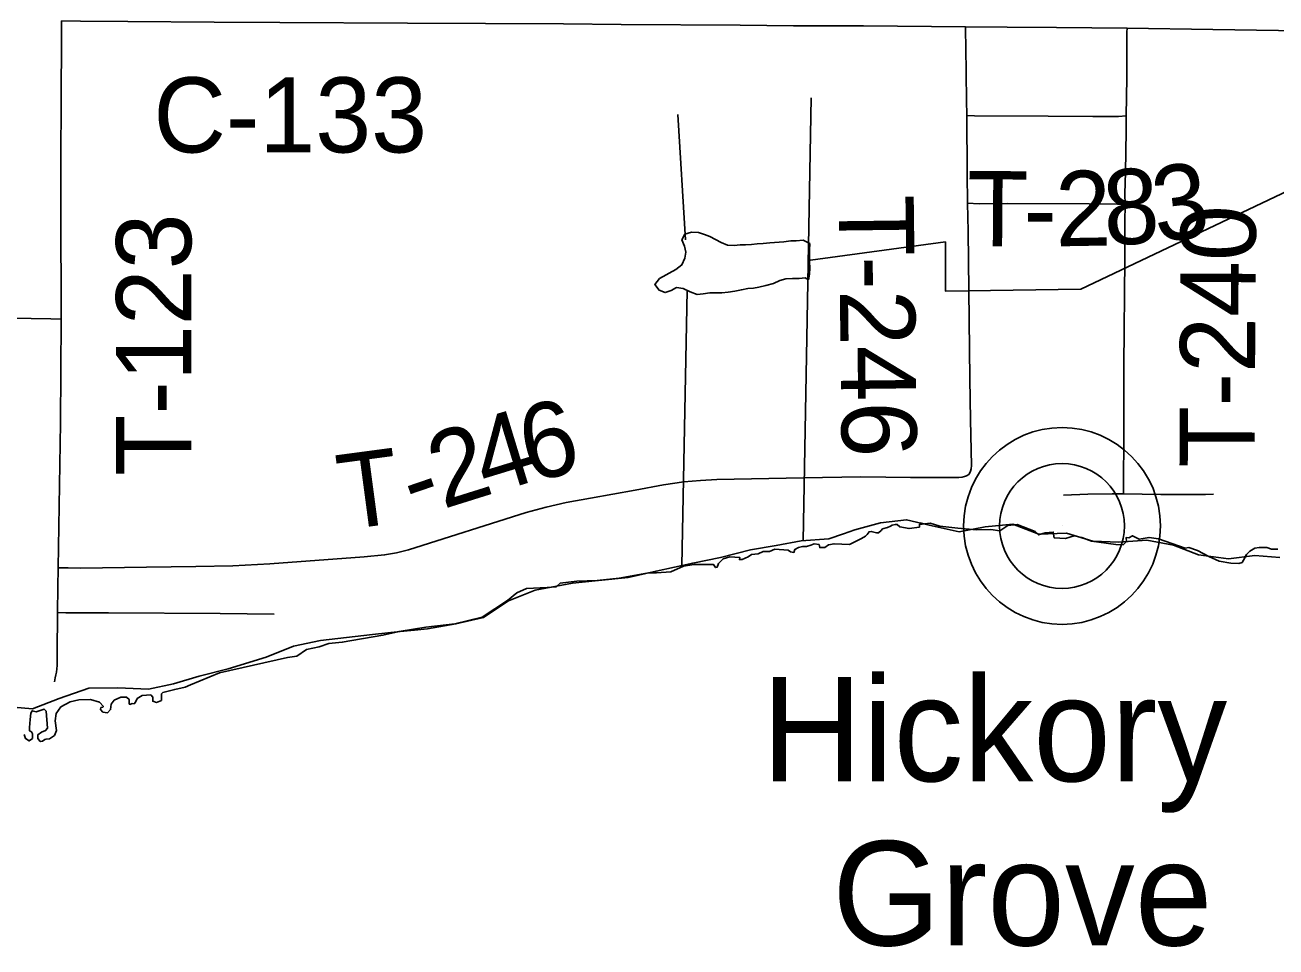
# Model space of a CAD drawing. Extents: x 0 to 34, y 0 to 22.
# Drawn here: x 3.7739 to 4.2469, y 17.348 to 17.6966 of the extents above; entities that cross this region are included whole.
import ezdxf

# ---------------------------------------------------------------- set-up
doc = ezdxf.new("R2010")
doc.units = 0
for name, color, linetype in [('GM_X_Corporation', 7, 'Continuous'), ('GM_X_County_Road', 7, 'Continuous'), ('GM_X_County_Road_Text', 7, 'Continuous'), ('GM_X_Major_Lake', 7, 'Continuous'), ('GM_X_Minor_River', 7, 'Continuous'), ('GM_X_Township_Road', 7, 'Continuous'), ('GM_X_Township_Road_Text', 7, 'Continuous'), ('GM_X_Unincorporated', 7, 'Continuous'), ('GM_X_Unincorporated_Location', 7, 'Continuous'), ('GM_X_Unincorporated_Text', 7, 'Continuous')]:
    doc.layers.add(name, color=color, linetype=linetype)

msp = doc.modelspace()

# ---------------------------------------------------------------- linework, layer by layer
at = {"layer": 'GM_X_Corporation'}
for points in [[(3.773563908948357, 17.42834153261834), (3.774104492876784, 17.426816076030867), (3.775431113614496, 17.42593374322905), (3.776708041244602, 17.42691550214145), (3.7767080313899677, 17.428586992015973), (3.7763662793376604, 17.429323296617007), (3.7755802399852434, 17.429814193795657), (3.775580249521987, 17.43099480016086), (3.775922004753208, 17.434042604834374), (3.776068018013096, 17.436388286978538), (3.7766614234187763, 17.43733587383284), (3.7781837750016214, 17.436941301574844), (3.7811819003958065, 17.43797589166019), (3.7819182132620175, 17.43714013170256), (3.782458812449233, 17.430749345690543), (3.7817224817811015, 17.42986389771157), (3.7801007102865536, 17.429226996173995), (3.7788237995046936, 17.428291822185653), (3.7788238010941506, 17.4268657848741), (3.77965953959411, 17.425685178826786), (3.780541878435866, 17.42583431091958), (3.781427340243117, 17.426424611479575), (3.7818716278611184, 17.426670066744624), (3.7831982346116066, 17.426769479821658), (3.785015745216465, 17.427996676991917), (3.785801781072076, 17.42986390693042), (3.7853606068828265, 17.433601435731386), (3.785705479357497, 17.43635411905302), (3.787473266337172, 17.438811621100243), (3.7910119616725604, 17.440775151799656), (3.794305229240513, 17.441514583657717), (3.7986796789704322, 17.441660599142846), (3.80212207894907, 17.440579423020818), (3.8035481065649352, 17.43900735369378), (3.8033989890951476, 17.438712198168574), (3.8026129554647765, 17.43856308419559), (3.8024638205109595, 17.43782674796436), (3.8033492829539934, 17.436795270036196), (3.8051201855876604, 17.436599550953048), (3.8062976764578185, 17.437777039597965), (3.8065462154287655, 17.43979338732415), (3.807627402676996, 17.441315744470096), (3.8100849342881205, 17.442446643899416), (3.8122472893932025, 17.442496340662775), (3.8132787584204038, 17.441660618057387), (3.813328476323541, 17.440038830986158), (3.813524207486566, 17.439743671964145), (3.8144593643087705, 17.440038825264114), (3.8151459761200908, 17.43998913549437), (3.8156368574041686, 17.440629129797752), (3.8162768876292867, 17.441955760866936), (3.818193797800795, 17.44308665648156), (3.821487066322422, 17.443332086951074), (3.8222730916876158, 17.442496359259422), (3.8222233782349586, 17.440974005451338), (3.8235997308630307, 17.440529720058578), (3.825470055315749, 17.44126915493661), (3.8254700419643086, 17.443726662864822), (3.8260572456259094, 17.44431384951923), (3.830531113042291, 17.445444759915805), (3.834414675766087, 17.446330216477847), (3.8365273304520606, 17.44716594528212), (3.847391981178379, 17.45173611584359), (3.873144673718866, 17.457440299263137), (3.8766864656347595, 17.457931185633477), (3.8803712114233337, 17.460534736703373), (3.8850905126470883, 17.46146989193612), (3.8887752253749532, 17.462746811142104), (3.8938890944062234, 17.46323769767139), (3.9092742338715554, 17.465894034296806), (3.915335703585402, 17.46737289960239), (3.925491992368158, 17.468988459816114), (3.9363939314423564, 17.470231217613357), (3.946829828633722, 17.472704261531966), (3.95631504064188, 17.478976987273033), (3.95985063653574, 17.481916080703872), (3.9635384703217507, 17.483587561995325), (3.971401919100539, 17.483982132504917), (3.97479147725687, 17.484177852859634), (3.976267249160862, 17.485603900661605), (3.9825088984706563, 17.486389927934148), (3.9902729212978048, 17.486588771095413), (3.9985837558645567, 17.487471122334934), (4.0096907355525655, 17.48948747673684), (4.0126391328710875, 17.489437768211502), (4.018144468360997, 17.489878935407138), (4.022863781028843, 17.492041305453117), (4.026797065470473, 17.492681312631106), (4.034265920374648, 17.49263159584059), (4.035055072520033, 17.491500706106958), (4.035642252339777, 17.491649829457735), (4.036182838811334, 17.493026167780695), (4.0378543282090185, 17.494744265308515), (4.04046097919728, 17.495483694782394), (4.044145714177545, 17.495334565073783), (4.044049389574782, 17.494498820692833), (4.045080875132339, 17.494498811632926), (4.047392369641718, 17.495483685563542), (4.0486692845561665, 17.496415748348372), (4.0511765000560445, 17.496661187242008), (4.053043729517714, 17.49759633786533), (4.055451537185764, 17.497546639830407), (4.057418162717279, 17.49838237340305), (4.062528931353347, 17.498087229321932), (4.063414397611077, 17.497400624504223), (4.064644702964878, 17.49720178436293), (4.064936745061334, 17.498332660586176), (4.066412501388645, 17.499072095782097), (4.067937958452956, 17.499513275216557), (4.0694106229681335, 17.49951327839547), (4.071032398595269, 17.49995445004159), (4.072359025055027, 17.500448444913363), (4.074179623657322, 17.500153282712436), (4.074425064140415, 17.49902239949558), (4.076391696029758, 17.499118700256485), (4.077668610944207, 17.50010356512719), (4.079830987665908, 17.500495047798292), (4.085631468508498, 17.500203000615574), (4.090251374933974, 17.50251138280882), (4.09177682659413, 17.50334713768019), (4.092364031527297, 17.50398713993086), (4.093053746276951, 17.505018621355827), (4.093889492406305, 17.505164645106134), (4.095902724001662, 17.504673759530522), (4.096691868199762, 17.50462404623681), (4.097673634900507, 17.505509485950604), (4.09816451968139, 17.50609980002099), (4.099985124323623, 17.506690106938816), (4.101112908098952, 17.507131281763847), (4.101852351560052, 17.507525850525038), (4.102983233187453, 17.50772156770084), (4.103669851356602, 17.507771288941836), (4.104751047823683, 17.50688583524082), (4.108193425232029, 17.506245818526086), (4.112123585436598, 17.506786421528), (4.112123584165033, 17.5078209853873), (4.116156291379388, 17.50821246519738), (4.1198410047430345, 17.50708156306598), (4.1266232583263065, 17.506394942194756), (4.133654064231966, 17.50575492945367), (4.139059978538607, 17.505904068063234), (4.142499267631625, 17.505410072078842), (4.1454973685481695, 17.50742643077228), (4.149039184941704, 17.507771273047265), (4.155821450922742, 17.50506832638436), (4.157197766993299, 17.503838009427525), (4.159605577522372, 17.50467375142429), (4.16270311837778, 17.50491919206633), (4.162998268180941, 17.502756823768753), (4.167372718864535, 17.502461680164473), (4.170566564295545, 17.5035428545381), (4.1735149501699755, 17.502905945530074), (4.177156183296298, 17.501448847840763), (4.186392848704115, 17.500249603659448), (4.189095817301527, 17.50005385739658), (4.190422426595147, 17.50138048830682), (4.190326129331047, 17.502905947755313), (4.191307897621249, 17.502756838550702), (4.1927339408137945, 17.503542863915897), (4.195241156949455, 17.502166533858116), (4.198925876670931, 17.502856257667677), (4.202467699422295, 17.502315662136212), (4.212639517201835, 17.49882665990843), (4.214015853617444, 17.499072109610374), (4.2172128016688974, 17.497941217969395), (4.221587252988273, 17.49572912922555), (4.225470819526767, 17.493908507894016), (4.229891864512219, 17.493122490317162), (4.232843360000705, 17.49297646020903), (4.234120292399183, 17.493417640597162), (4.234710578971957, 17.49425336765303), (4.235791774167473, 17.49646544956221), (4.23706868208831, 17.497695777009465), (4.238889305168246, 17.49877694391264), (4.240557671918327, 17.499072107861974), (4.243409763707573, 17.49911869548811), (4.245180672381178, 17.498481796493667), (4.247588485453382, 17.498382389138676)], [(4.247588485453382, 17.498382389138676), (4.245180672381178, 17.498481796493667), (4.243409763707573, 17.49911869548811), (4.240557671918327, 17.499072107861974), (4.238889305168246, 17.49877694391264), (4.23706868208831, 17.497695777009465), (4.235791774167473, 17.49646544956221), (4.234710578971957, 17.49425336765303), (4.234120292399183, 17.493417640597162), (4.232843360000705, 17.49297646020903), (4.229891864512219, 17.493122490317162), (4.225470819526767, 17.493908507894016), (4.221587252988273, 17.49572912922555), (4.2172128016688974, 17.497941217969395), (4.214015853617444, 17.499072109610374), (4.212639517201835, 17.49882665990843), (4.202467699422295, 17.502315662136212), (4.198925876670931, 17.502856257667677), (4.195241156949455, 17.502166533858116), (4.1927339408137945, 17.503542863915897), (4.191307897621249, 17.502756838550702), (4.190326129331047, 17.502905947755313), (4.190422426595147, 17.50138048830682), (4.189095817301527, 17.50005385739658), (4.186392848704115, 17.500249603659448), (4.177156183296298, 17.501448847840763), (4.1735149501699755, 17.502905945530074), (4.170566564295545, 17.5035428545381), (4.167372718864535, 17.502461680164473), (4.162998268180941, 17.502756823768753), (4.16270311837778, 17.50491919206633), (4.159605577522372, 17.50467375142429), (4.157197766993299, 17.503838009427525), (4.155821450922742, 17.50506832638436), (4.149039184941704, 17.507771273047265), (4.1454973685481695, 17.50742643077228), (4.142499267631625, 17.505410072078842), (4.139059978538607, 17.505904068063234), (4.133654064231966, 17.50575492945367), (4.1266232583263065, 17.506394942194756), (4.1198410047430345, 17.50708156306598), (4.116156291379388, 17.50821246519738), (4.112123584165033, 17.5078209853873), (4.112123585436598, 17.506786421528), (4.108193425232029, 17.506245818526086), (4.104751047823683, 17.50688583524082), (4.103669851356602, 17.507771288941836), (4.102983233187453, 17.50772156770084), (4.101852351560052, 17.507525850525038), (4.101112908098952, 17.507131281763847), (4.099985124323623, 17.506690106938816), (4.09816451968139, 17.50609980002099), (4.097673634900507, 17.505509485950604), (4.096691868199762, 17.50462404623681), (4.095902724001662, 17.504673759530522), (4.093889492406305, 17.505164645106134), (4.093053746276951, 17.505018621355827), (4.092364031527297, 17.50398713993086), (4.09177682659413, 17.50334713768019), (4.090251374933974, 17.50251138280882), (4.085631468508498, 17.500203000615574), (4.079830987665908, 17.500495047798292), (4.077668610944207, 17.50010356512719), (4.076391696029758, 17.499118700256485), (4.074425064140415, 17.49902239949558), (4.074179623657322, 17.500153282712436), (4.072359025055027, 17.500448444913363), (4.071032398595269, 17.49995445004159), (4.0694106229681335, 17.49951327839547), (4.067937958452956, 17.499513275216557), (4.066412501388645, 17.499072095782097), (4.064936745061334, 17.498332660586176), (4.064644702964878, 17.49720178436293), (4.063414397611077, 17.497400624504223), (4.062528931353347, 17.498087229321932), (4.057418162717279, 17.49838237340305), (4.055451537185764, 17.497546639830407), (4.053043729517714, 17.49759633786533), (4.0511765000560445, 17.496661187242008), (4.0486692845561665, 17.496415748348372), (4.047392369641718, 17.495483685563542), (4.045080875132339, 17.494498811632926), (4.044049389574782, 17.494498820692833), (4.044145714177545, 17.495334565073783), (4.04046097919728, 17.495483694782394), (4.0378543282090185, 17.494744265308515), (4.036182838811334, 17.493026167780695), (4.035642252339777, 17.491649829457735), (4.035055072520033, 17.491500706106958), (4.034265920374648, 17.49263159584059), (4.026797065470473, 17.492681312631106), (4.022863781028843, 17.492041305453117), (4.018144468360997, 17.489878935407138), (4.0126391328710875, 17.489437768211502), (4.0096907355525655, 17.48948747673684), (3.9985837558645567, 17.487471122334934), (3.9902729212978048, 17.486588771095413), (3.9825088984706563, 17.486389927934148), (3.976267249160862, 17.485603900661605), (3.97479147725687, 17.484177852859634), (3.971401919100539, 17.483982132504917), (3.9635384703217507, 17.483587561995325), (3.95985063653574, 17.481916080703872), (3.95631504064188, 17.478976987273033), (3.946829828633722, 17.472704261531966), (3.9363939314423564, 17.470231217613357), (3.925491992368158, 17.468988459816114), (3.915335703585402, 17.46737289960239), (3.9092742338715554, 17.465894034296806), (3.8938890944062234, 17.46323769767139), (3.8887752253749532, 17.462746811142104), (3.8850905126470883, 17.46146989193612), (3.8803712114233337, 17.460534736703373), (3.8766864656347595, 17.457931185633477), (3.873144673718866, 17.457440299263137), (3.847391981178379, 17.45173611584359), (3.8365273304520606, 17.44716594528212), (3.834414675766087, 17.446330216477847), (3.830531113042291, 17.445444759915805), (3.8260572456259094, 17.44431384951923), (3.8254700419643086, 17.443726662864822), (3.825470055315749, 17.44126915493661), (3.8235997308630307, 17.440529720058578), (3.8222233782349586, 17.440974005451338), (3.8222730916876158, 17.442496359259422), (3.821487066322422, 17.443332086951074), (3.818193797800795, 17.44308665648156), (3.8162768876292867, 17.441955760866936), (3.8156368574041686, 17.440629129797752), (3.8151459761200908, 17.43998913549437), (3.8144593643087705, 17.440038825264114), (3.813524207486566, 17.439743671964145), (3.813328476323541, 17.440038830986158), (3.8132787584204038, 17.441660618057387), (3.8122472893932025, 17.442496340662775), (3.8100849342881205, 17.442446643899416), (3.807627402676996, 17.441315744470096), (3.8065462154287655, 17.43979338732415), (3.8062976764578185, 17.437777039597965), (3.8051201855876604, 17.436599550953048), (3.8033492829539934, 17.436795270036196), (3.8024638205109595, 17.43782674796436), (3.8026129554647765, 17.43856308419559), (3.8033989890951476, 17.438712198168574), (3.8035481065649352, 17.43900735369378), (3.80212207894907, 17.440579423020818), (3.7986796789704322, 17.441660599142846), (3.794305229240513, 17.441514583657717), (3.7910119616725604, 17.440775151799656), (3.787473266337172, 17.438811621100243), (3.785705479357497, 17.43635411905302), (3.7853606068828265, 17.433601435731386), (3.785801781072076, 17.42986390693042), (3.785015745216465, 17.427996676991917), (3.7831982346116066, 17.426769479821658), (3.7818716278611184, 17.426670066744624), (3.781427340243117, 17.426424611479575), (3.780541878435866, 17.42583431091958), (3.77965953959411, 17.425685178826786), (3.7788238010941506, 17.4268657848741), (3.7788237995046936, 17.428291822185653), (3.7801007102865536, 17.429226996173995), (3.7817224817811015, 17.42986389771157), (3.782458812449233, 17.430749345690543), (3.7819182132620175, 17.43714013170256), (3.7811819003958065, 17.43797589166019), (3.7781837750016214, 17.436941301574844), (3.7766614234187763, 17.43733587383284), (3.776068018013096, 17.436388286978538), (3.775922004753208, 17.434042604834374), (3.775580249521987, 17.43099480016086), (3.7755802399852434, 17.429814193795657), (3.7763662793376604, 17.429323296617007), (3.7767080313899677, 17.428586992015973), (3.776708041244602, 17.42691550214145), (3.775431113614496, 17.42593374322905), (3.774104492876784, 17.426816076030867), (3.773563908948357, 17.42834153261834)]]:
    msp.add_lwpolyline(points, dxfattribs=at)
at = {"layer": 'GM_X_County_Road'}
for points in [[(3.787698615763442, 17.69823854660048), (3.7948474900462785, 17.698070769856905), (3.812823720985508, 17.69789679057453), (3.845458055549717, 17.69774456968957), (3.8703221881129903, 17.697626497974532), (3.9184938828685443, 17.697359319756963), (3.9775426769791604, 17.697126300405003), (3.99928751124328, 17.69682181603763), (4.044355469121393, 17.696551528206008), (4.06455001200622, 17.696349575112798), (4.090970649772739, 17.696278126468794), (4.129495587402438, 17.695923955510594)], [(4.129495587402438, 17.695923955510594), (4.14534673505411, 17.695781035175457), (4.164000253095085, 17.695709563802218), (4.190601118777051, 17.695398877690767)], [(4.190601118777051, 17.695398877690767), (4.223045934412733, 17.694942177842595), (4.247903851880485, 17.69451032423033), (4.296056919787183, 17.693398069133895), (4.301301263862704, 17.69335768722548)]]:
    msp.add_lwpolyline(points, dxfattribs=at)
at = {"layer": 'GM_X_Major_Lake'}
for points in [[(4.13632295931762, 17.50678408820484), (4.1271487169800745, 17.5050142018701), (4.116902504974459, 17.507294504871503), (4.107225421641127, 17.509572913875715), (4.097359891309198, 17.508430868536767), (4.087683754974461, 17.50576798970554), (4.0834583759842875, 17.50430208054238)], [(4.13632295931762, 17.50678408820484), (4.1271487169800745, 17.5050142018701), (4.116902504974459, 17.507294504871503), (4.1123504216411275, 17.508365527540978)], [(4.248389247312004, 17.495339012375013), (4.238901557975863, 17.49609848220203), (4.229036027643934, 17.494765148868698), (4.21765250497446, 17.49628408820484), (4.208164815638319, 17.49989488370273), (4.198108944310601, 17.501793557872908), (4.187482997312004, 17.501032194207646), (4.177617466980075, 17.501410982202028), (4.167750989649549, 17.504450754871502), (4.157315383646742, 17.504069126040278), (4.147448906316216, 17.507868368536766), (4.137014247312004, 17.506916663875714), (4.13632295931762, 17.50678408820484)], [(4.0834583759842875, 17.50430208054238), (4.077818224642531, 17.502344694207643), (4.06738356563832, 17.501582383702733), (4.05789776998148, 17.499869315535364), (4.048221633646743, 17.49815814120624), (4.036838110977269, 17.495303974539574), (4.0264034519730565, 17.493210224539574), (4.012554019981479, 17.490166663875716), (4.00192901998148, 17.48769317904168), (3.990734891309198, 17.486550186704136), (3.9808693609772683, 17.48559848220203), (3.96683053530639, 17.482934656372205), (3.9567756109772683, 17.478940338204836), (3.9472907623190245, 17.472665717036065)], [(3.9472907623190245, 17.472665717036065), (3.936856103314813, 17.47019317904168), (3.9260417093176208, 17.468288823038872), (3.92114776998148, 17.467834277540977)], [(3.92114776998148, 17.467834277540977), (3.915797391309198, 17.46733617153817), (3.905362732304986, 17.46619507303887), (3.885631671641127, 17.463909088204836), (3.875386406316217, 17.461815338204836), (3.86514303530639, 17.457631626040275), (3.850724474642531, 17.453256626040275), (3.8397206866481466, 17.450403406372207), (3.8300454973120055, 17.447549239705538), (3.820559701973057, 17.44545548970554), (3.80898678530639, 17.44602367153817), (3.7979829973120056, 17.445831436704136), (3.7867907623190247, 17.442026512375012), (3.776735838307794, 17.438032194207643), (3.766680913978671, 17.43898105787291)]]:
    msp.add_lwpolyline(points, dxfattribs=at)
at = {"layer": 'GM_X_Minor_River'}
msp.add_line((4.068855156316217, 17.60103314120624), (4.070187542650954, 17.6002793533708), dxfattribs=at)
for points in [[(4.071163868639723, 17.669081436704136), (4.068185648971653, 17.501641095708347)], [(4.023602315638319, 17.615454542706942), (4.020702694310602, 17.662762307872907)], [(4.3347396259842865, 17.651124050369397), (4.292205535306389, 17.65339488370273), (4.173091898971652, 17.59677177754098), (4.122032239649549, 17.595962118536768), (4.121936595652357, 17.61458617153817), (4.070909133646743, 17.607695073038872)], [(4.070187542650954, 17.6002793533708), (4.070555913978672, 17.602371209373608), (4.070732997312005, 17.60484374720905), (4.07053223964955, 17.607123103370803), (4.070509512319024, 17.611494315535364), (4.070686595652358, 17.613965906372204), (4.068212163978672, 17.615284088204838), (4.065555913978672, 17.615081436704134), (4.063467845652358, 17.615071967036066), (4.060811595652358, 17.614678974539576), (4.055499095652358, 17.61427461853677), (4.053033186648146, 17.614071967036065), (4.050755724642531, 17.613872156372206), (4.048668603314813, 17.613671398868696), (4.046391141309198, 17.61347158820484), (4.044303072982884, 17.61346117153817), (4.0420265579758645, 17.613260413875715), (4.039557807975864, 17.613439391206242), (4.03708526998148, 17.614377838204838), (4.03289776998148, 17.616638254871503), (4.030805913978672, 17.617388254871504), (4.028524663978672, 17.618138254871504), (4.025865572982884, 17.618315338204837), (4.023401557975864, 17.617543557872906), (4.0222737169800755, 17.615448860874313), (4.023235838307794, 17.612982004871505), (4.023817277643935, 17.610704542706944), (4.023448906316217, 17.608421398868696), (4.022322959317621, 17.605946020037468), (4.020053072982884, 17.60422442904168), (4.013806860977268, 17.600774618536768), (4.012109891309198, 17.598485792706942), (4.013639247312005, 17.59640245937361), (4.015921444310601, 17.595463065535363), (4.018196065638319, 17.596233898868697), (4.0202784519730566, 17.597383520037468), (4.022747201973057, 17.597015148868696), (4.025411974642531, 17.595697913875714), (4.028074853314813, 17.594760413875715), (4.030351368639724, 17.59496117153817), (4.032817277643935, 17.59535227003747), (4.037373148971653, 17.595374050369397), (4.039839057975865, 17.595575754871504), (4.042304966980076, 17.5959668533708), (4.0447699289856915, 17.59654923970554), (4.047235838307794, 17.596941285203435), (4.049322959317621, 17.597140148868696), (4.051408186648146, 17.5975303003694), (4.05406348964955, 17.59811363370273), (4.056906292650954, 17.598887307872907), (4.059368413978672, 17.600038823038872), (4.06164303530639, 17.600620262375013), (4.064110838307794, 17.60082102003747), (4.066577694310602, 17.600833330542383), (4.068855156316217, 17.60103314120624)], [(4.024269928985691, 17.59626230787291), (4.022291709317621, 17.492306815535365)]]:
    msp.add_lwpolyline(points, dxfattribs=at)
at = {"layer": 'GM_X_Township_Road'}
for points in [[(3.7875246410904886, 17.58545990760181), (3.7875712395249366, 17.59265536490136), (3.7874252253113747, 17.620589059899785), (3.7874531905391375, 17.64695998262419), (3.787639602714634, 17.667123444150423), (3.7876986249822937, 17.69314331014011), (3.787698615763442, 17.69823854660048)], [(4.130002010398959, 17.66241035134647), (4.129964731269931, 17.66819531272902), (4.1296789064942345, 17.688374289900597), (4.129532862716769, 17.694389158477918), (4.129495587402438, 17.695923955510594)], [(4.190321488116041, 17.662236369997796), (4.190526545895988, 17.676686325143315), (4.190594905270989, 17.693901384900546), (4.190601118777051, 17.695398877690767)], [(4.13034066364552, 17.62922298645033), (4.130144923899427, 17.640311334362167), (4.130002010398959, 17.66241035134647)], [(4.130002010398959, 17.66241035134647), (4.132925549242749, 17.662227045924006), (4.16075671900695, 17.66218977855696), (4.177654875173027, 17.66208723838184), (4.184107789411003, 17.66200026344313), (4.187369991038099, 17.662003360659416), (4.190321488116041, 17.662236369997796)], [(4.189905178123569, 17.628763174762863), (4.189833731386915, 17.63281760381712), (4.189973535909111, 17.640932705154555), (4.190290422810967, 17.65647626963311), (4.190321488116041, 17.662236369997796)], [(4.11960959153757, 17.525583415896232), (4.127066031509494, 17.525584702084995), (4.128224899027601, 17.525727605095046), (4.129209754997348, 17.525938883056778), (4.129899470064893, 17.52620917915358), (4.130806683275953, 17.526724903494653), (4.131325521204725, 17.527551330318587), (4.131449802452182, 17.52788687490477), (4.131639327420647, 17.52876611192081), (4.131807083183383, 17.53009895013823), (4.131471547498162, 17.547369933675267), (4.131145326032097, 17.562863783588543), (4.130530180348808, 17.61862552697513), (4.13034066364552, 17.62922298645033)], [(4.13034066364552, 17.62922298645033), (4.1346405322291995, 17.628983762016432), (4.145377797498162, 17.629076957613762), (4.176244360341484, 17.628965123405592), (4.187049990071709, 17.628850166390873), (4.189905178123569, 17.628763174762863)], [(4.1893179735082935, 17.519315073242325), (4.189327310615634, 17.521235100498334), (4.189432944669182, 17.54299237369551), (4.189411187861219, 17.567868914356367), (4.189771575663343, 17.608217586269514), (4.189836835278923, 17.622195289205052), (4.189905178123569, 17.628763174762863)], [(3.746430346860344, 17.586196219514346), (3.7836255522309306, 17.585531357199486), (3.7875246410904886, 17.58545990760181)], [(3.78648073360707, 17.491415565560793), (3.7872761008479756, 17.546105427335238), (3.7875246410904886, 17.58545990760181)], [(3.78648073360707, 17.491415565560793), (3.7902710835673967, 17.49132856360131), (3.7949096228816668, 17.491219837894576), (3.8198048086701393, 17.491595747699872), (3.8384769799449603, 17.491853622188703), (3.852473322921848, 17.492182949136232), (3.8664448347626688, 17.492959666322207), (3.9021549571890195, 17.495501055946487), (3.9098692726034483, 17.496296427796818), (3.9144270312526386, 17.49707935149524), (3.9189133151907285, 17.498247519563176), (3.9634562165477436, 17.51225940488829), (3.970968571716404, 17.51436585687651), (3.9785803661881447, 17.51608394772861), (3.9877766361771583, 17.517783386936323), (4.004621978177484, 17.52081257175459), (4.015349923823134, 17.52278231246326), (4.023073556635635, 17.523900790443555), (4.0292965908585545, 17.524463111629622), (4.035532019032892, 17.524730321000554), (4.068216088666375, 17.525463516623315), (4.09001064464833, 17.525780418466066), (4.099352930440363, 17.525718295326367), (4.108673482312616, 17.525581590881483), (4.11960959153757, 17.525583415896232)], [(4.166650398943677, 17.518892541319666), (4.175772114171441, 17.51920323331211), (4.184965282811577, 17.519392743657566), (4.1893179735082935, 17.519315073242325)], [(4.1893179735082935, 17.519315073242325), (4.203357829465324, 17.519063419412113), (4.2202249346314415, 17.519078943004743), (4.223285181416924, 17.51928399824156)], [(3.786241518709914, 17.47446770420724), (3.7863751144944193, 17.484052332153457), (3.78648073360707, 17.491415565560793)], [(3.78503915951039, 17.448292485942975), (3.785352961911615, 17.449777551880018), (3.7855486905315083, 17.45087117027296), (3.785781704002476, 17.45200206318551), (3.78605509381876, 17.454425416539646), (3.7861327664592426, 17.458995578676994), (3.786241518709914, 17.47446770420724)], [(3.786241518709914, 17.47446770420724), (3.789348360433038, 17.474417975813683), (3.805497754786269, 17.474371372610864), (3.8476639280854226, 17.47407001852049), (3.868156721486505, 17.47382456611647)]]:
    msp.add_lwpolyline(points, dxfattribs=at)
at = {"layer": 'GM_X_Unincorporated'}
for radius in [0.03720159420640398, 0.023582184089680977]:
    msp.add_circle((4.166030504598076, 17.507216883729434), radius, dxfattribs=at)
at = {"layer": 'GM_X_Unincorporated_Location'}
msp.add_line((4.166030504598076, 17.507216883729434), (4.166030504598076, 17.507216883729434), dxfattribs=at)

# ---------------------------------------------------------------- texts
at = {"layer": 'GM_X_County_Road_Text'}
msp.add_text('C-133', height=0.02840909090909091, rotation=1e-05, dxfattribs=at).set_placement((3.822460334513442, 17.648425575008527))
at = {"layer": 'GM_X_Township_Road_Text'}
for s, height, rotation, p in [('3', 0.02840909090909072, 6.848598, (4.201808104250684, 17.61437583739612)), ('T', 0.028409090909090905, 359.618577, (4.13002054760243, 17.613061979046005)), ('2', 0.028409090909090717, 1.0149620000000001, (4.163690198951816, 17.61291040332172)), ('8', 0.02840909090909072, 3.075218, (4.182302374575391, 17.613260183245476)), ('T-246', 0.02840909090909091, 270.725822, (4.081539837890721, 17.632247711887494)), ('-', 0.028409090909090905, 359.930127, (4.1514379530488, 17.61292035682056)), ('T-240', 0.02840909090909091, 89.718636, (4.238851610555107, 17.52919411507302)), ('T-123', 0.02840909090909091, 90, (3.836769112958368, 17.52611884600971)), ('6', 0.028409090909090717, 12.766422, (3.964498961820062, 17.52363167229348)), ('4', 0.02840909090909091, 16.970768, (3.9484264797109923, 17.518705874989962)), ('2', 0.02840909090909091, 17.406914, (3.931915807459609, 17.513529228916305)), ('T', 0.02840909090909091, 7.596735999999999, (3.8942045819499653, 17.505647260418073)), ('-', 0.02840909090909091, 18.88541, (3.9211597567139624, 17.509846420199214))]:
    msp.add_text(s, height=height, rotation=rotation, dxfattribs=at).set_placement(p)
at = {"layer": 'GM_X_Unincorporated_Text'}
for s, p in [('Hickory', (4.052459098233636, 17.41068079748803)), ('Grove', (4.079125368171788, 17.348597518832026))]:
    msp.add_text(s, height=0.03948863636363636, rotation=1e-05, dxfattribs=at).set_placement(p)

doc.saveas('drawing.dxf')
